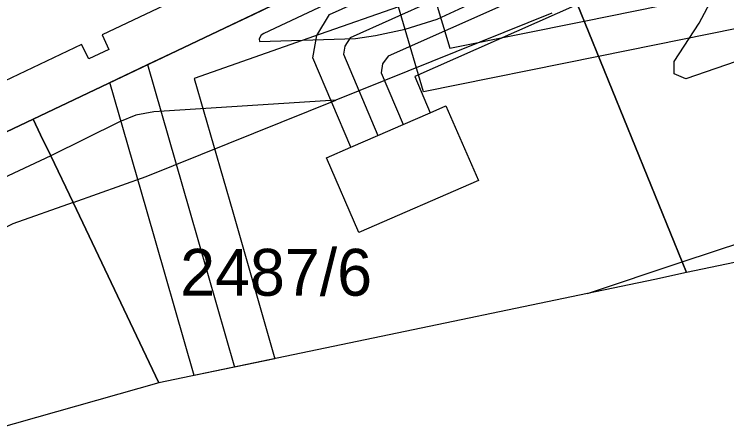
# Model space of a CAD drawing. Extents: x -263423 to -261326, y -1240067 to -1237864.
# Drawn here: x -262308.96 to -262278.59, y -1239890.08 to -1239872.35 of the extents above; entities that cross this region are included whole.
import ezdxf

# ---------------------------------------------------------------- set-up
doc = ezdxf.new("R2010")
doc.units = 0
for name, color, linetype in [('body_kn', 7, 'Continuous'), ('katuz_linie', 7, 'Continuous'), ('kladpar_druhypozemkov', 7, 'Continuous'), ('kladpar_hranice', 7, 'Continuous'), ('kladpar_parcelnecisla', 7, 'Continuous'), ('kladpar_plochy', 7, 'Continuous'), ('tarchy_linie', 7, 'Continuous'), ('zappar_hrandruhpozemk', 7, 'Continuous'), ('zuob_linie', 7, 'Continuous'), ('zuob_plochy', 7, 'Continuous')]:
    doc.layers.add(name, color=color, linetype=linetype)

msp = doc.modelspace()

# ---------------------------------------------------------------- linework, layer by layer
at = {"layer": 'body_kn'}
for p, q in [((-262295.52, -1239872.36), (-262295.52, -1239872.36)), ((-262290.94, -1239872.56), (-262290.94, -1239872.56)), ((-262284.67, -1239872.64), (-262284.67, -1239872.64)), ((-262279.77, -1239872.73), (-262279.77, -1239872.73)), ((-262298.32, -1239873.17), (-262298.32, -1239873.17)), ((-262292.3, -1239872.99), (-262292.3, -1239872.99)), ((-262305.22, -1239873.23), (-262305.22, -1239873.23)), ((-262298.53, -1239873.4), (-262298.53, -1239873.4)), ((-262298.44, -1239873.24), (-262298.44, -1239873.24)), ((-262296.07, -1239873.26), (-262296.07, -1239873.26)), ((-262295.92, -1239873.2), (-262295.92, -1239873.2)), ((-262294.65, -1239873.35), (-262294.65, -1239873.35)), ((-262294.42, -1239873.38), (-262294.42, -1239873.38)), ((-262294.42, -1239873.38), (-262294.42, -1239873.38)), ((-262293.57, -1239873.26), (-262293.57, -1239873.26)), ((-262306.1, -1239873.64), (-262306.1, -1239873.64)), ((-262298.51, -1239873.52), (-262298.51, -1239873.52)), ((-262294.87, -1239873.71), (-262294.87, -1239873.71)), ((-262304.93, -1239873.85), (-262304.93, -1239873.85)), ((-262294.93, -1239874.06), (-262294.93, -1239874.06)), ((-262290.4, -1239873.8), (-262290.4, -1239873.8)), ((-262305.79, -1239874.25), (-262305.79, -1239874.25)), ((-262296.23, -1239874.21), (-262296.23, -1239874.21)), ((-262293.03, -1239874.14), (-262293.03, -1239874.14)), ((-262284.06, -1239874.15), (-262284.06, -1239874.15)), ((-262280.83, -1239874.37), (-262280.83, -1239874.37)), ((-262303.28, -1239874.5), (-262303.28, -1239874.5)), ((-262303.28, -1239874.5), (-262303.28, -1239874.5)), ((-262293.27, -1239874.47), (-262293.27, -1239874.47)), ((-262293.32, -1239874.85), (-262293.32, -1239874.85)), ((-262280.83, -1239874.89), (-262280.83, -1239874.89)), ((-262304.89, -1239875.26), (-262304.89, -1239875.26)), ((-262301.29, -1239875.09), (-262301.29, -1239875.09)), ((-262291.89, -1239875.01), (-262291.89, -1239875.01)), ((-262280.33, -1239875.11), (-262280.33, -1239875.11)), ((-262291.52, -1239875.66), (-262291.52, -1239875.66)), ((-262295.25, -1239876.02), (-262295.25, -1239876.02)), ((-262303.02, -1239876.51), (-262303.02, -1239876.51)), ((-262290.56, -1239876.26), (-262290.56, -1239876.26)), ((-262308.16, -1239876.82), (-262308.16, -1239876.82)), ((-262308.16, -1239876.82), (-262308.16, -1239876.82)), ((-262303.78, -1239876.65), (-262303.78, -1239876.65)), ((-262291.24, -1239876.55), (-262291.24, -1239876.55)), ((-262304.48, -1239876.94), (-262304.48, -1239876.94)), ((-262292.39, -1239877.05), (-262292.39, -1239877.05)), ((-262307.85, -1239877.49), (-262307.85, -1239877.49)), ((-262293.47, -1239877.52), (-262293.47, -1239877.52)), ((-262294.62, -1239878.02), (-262294.62, -1239878.02)), ((-262307.41, -1239878.39), (-262307.41, -1239878.39)), ((-262307.41, -1239878.39), (-262307.41, -1239878.39)), ((-262295.66, -1239878.47), (-262295.66, -1239878.47)), ((-262295.66, -1239878.47), (-262295.66, -1239878.47)), ((-262303.34, -1239879.28), (-262303.34, -1239879.28)), ((-262289.18, -1239879.45), (-262289.18, -1239879.45)), ((-262289.18, -1239879.45), (-262289.18, -1239879.45)), ((-262306.46, -1239880.38), (-262306.46, -1239880.38)), ((-262306.46, -1239880.38), (-262306.46, -1239880.38)), ((-262303.33, -1239880.68), (-262303.33, -1239880.68)), ((-262301.49, -1239880.73), (-262301.49, -1239880.73)), ((-262299.65, -1239880.78), (-262299.65, -1239880.78)), ((-262294.28, -1239881.66), (-262294.28, -1239881.66)), ((-262294.28, -1239881.66), (-262294.28, -1239881.66)), ((-262280.49, -1239882.92), (-262280.49, -1239882.92)), ((-262280.49, -1239882.92), (-262280.49, -1239882.92)), ((-262280.31, -1239883.37), (-262280.31, -1239883.37)), ((-262281.65, -1239883.67), (-262281.65, -1239883.67)), ((-262284.52, -1239884.26), (-262284.52, -1239884.26)), ((-262284.52, -1239884.26), (-262284.52, -1239884.26)), ((-262297.85, -1239887.05), (-262297.85, -1239887.05)), ((-262299.57, -1239887.41), (-262299.57, -1239887.41)), ((-262301.29, -1239887.76), (-262301.29, -1239887.76)), ((-262302.8, -1239888.08), (-262302.8, -1239888.08))]:
    msp.add_line(p, q, dxfattribs=at)
at = {"layer": 'katuz_linie'}
msp.add_lwpolyline([(-262252.4, -1239877.52), (-262257.62, -1239878.61), (-262265.31, -1239880.22), (-262266.88, -1239880.55), (-262271.85, -1239881.6), (-262280.31, -1239883.37), (-262281.65, -1239883.67), (-262284.52, -1239884.26), (-262302.8, -1239888.08), (-262345.69, -1239900.23)], dxfattribs=at)
at = {"layer": 'kladpar_druhypozemkov'}
msp.add_line((-262297.23, -1239882.84), (-262297.23, -1239882.84), dxfattribs=at)
at = {"layer": 'kladpar_hranice'}
for points in [[(-262296.42, -1239871.24), (-262297.94, -1239871.96), (-262308.16, -1239876.82), (-262313.62, -1239879.41), (-262314.31, -1239877.97), (-262314.47, -1239877.64), (-262328.52, -1239848.02), (-262327.71, -1239847.63), (-262333.72, -1239834.98)], [(-262252.4, -1239877.52), (-262257.62, -1239878.61), (-262265.31, -1239880.22), (-262266.88, -1239880.55), (-262271.85, -1239881.6), (-262280.31, -1239883.37), (-262280.49, -1239882.92), (-262284.97, -1239871.9), (-262285.12, -1239871.52), (-262285.97, -1239869.35), (-262283.59, -1239868.87), (-262283.55, -1239868.86), (-262283.2, -1239868.78), (-262277.34, -1239867.45), (-262271.84, -1239866.21), (-262270.53, -1239865.91), (-262267.22, -1239865.11), (-262259.98, -1239863.39), (-262257.69, -1239862.86), (-262257.52, -1239862.82), (-262255.02, -1239862.23), (-262253.55, -1239861.92), (-262252, -1239861.6)], [(-262285.97, -1239869.35), (-262285.12, -1239871.52), (-262284.97, -1239871.9), (-262280.49, -1239882.92), (-262280.31, -1239883.37), (-262281.65, -1239883.67), (-262284.52, -1239884.26), (-262302.8, -1239888.08), (-262306.46, -1239880.38), (-262307.41, -1239878.39), (-262307.85, -1239877.49), (-262308.16, -1239876.82), (-262297.94, -1239871.96), (-262296.42, -1239871.24), (-262296.32, -1239871.61), (-262293.87, -1239871.07), (-262287.43, -1239869.65), (-262286.6, -1239869.48), (-262285.97, -1239869.35)], [(-262308.16, -1239876.82), (-262307.85, -1239877.49), (-262307.41, -1239878.39), (-262306.46, -1239880.38), (-262302.8, -1239888.08), (-262345.69, -1239900.23)], [(-262343.74, -1239893.71), (-262313.62, -1239879.41), (-262308.16, -1239876.82)]]:
    msp.add_lwpolyline(points, dxfattribs=at)
at = {"layer": 'kladpar_plochy'}
for points in [[(-262303.65, -1239836.2), (-262293.77, -1239857.07), (-262292.1, -1239860.61), (-262291.4, -1239863.04), (-262291.52, -1239865.56), (-262291.09, -1239866.47), (-262290.91, -1239866.85), (-262292.2, -1239867.47), (-262293.7, -1239869.5), (-262295.78, -1239870.94), (-262296.42, -1239871.24), (-262297.94, -1239871.96), (-262308.16, -1239876.82), (-262313.62, -1239879.41), (-262314.31, -1239877.97), (-262314.47, -1239877.64), (-262328.52, -1239848.02), (-262327.71, -1239847.63), (-262333.72, -1239834.98)], [(-262252.4, -1239877.52), (-262257.62, -1239878.61), (-262265.31, -1239880.22), (-262266.88, -1239880.55), (-262271.85, -1239881.6), (-262280.31, -1239883.37), (-262280.49, -1239882.92), (-262284.97, -1239871.9), (-262285.12, -1239871.52), (-262285.97, -1239869.35), (-262283.59, -1239868.87), (-262283.55, -1239868.86), (-262283.2, -1239868.78), (-262277.34, -1239867.45), (-262271.84, -1239866.21), (-262270.53, -1239865.91), (-262267.22, -1239865.11), (-262259.98, -1239863.39), (-262257.69, -1239862.86), (-262257.52, -1239862.82), (-262255.02, -1239862.23), (-262253.55, -1239861.92), (-262252, -1239861.6)], [(-262343.74, -1239893.71), (-262313.62, -1239879.41), (-262308.16, -1239876.82), (-262307.85, -1239877.49), (-262307.41, -1239878.39), (-262306.46, -1239880.38), (-262302.8, -1239888.08), (-262345.69, -1239900.23)]]:
    msp.add_lwpolyline(points, dxfattribs=at)
msp.add_lwpolyline([(-262285.97, -1239869.35), (-262285.12, -1239871.52), (-262284.97, -1239871.9), (-262280.49, -1239882.92), (-262280.31, -1239883.37), (-262281.65, -1239883.67), (-262284.52, -1239884.26), (-262302.8, -1239888.08), (-262306.46, -1239880.38), (-262307.41, -1239878.39), (-262307.85, -1239877.49), (-262308.16, -1239876.82), (-262297.94, -1239871.96), (-262296.42, -1239871.24), (-262296.32, -1239871.61), (-262293.87, -1239871.07), (-262287.43, -1239869.65), (-262286.6, -1239869.48)], close=True, dxfattribs=at)
at = {"layer": 'tarchy_linie'}
for points in [[(-262299.38, -1239815.66), (-262296.77, -1239821.52), (-262291.41, -1239833.71), (-262276.95, -1239866.99), (-262293.03, -1239874.14), (-262293.27, -1239874.47), (-262293.32, -1239874.85), (-262292.39, -1239877.05)], [(-262300.6, -1239816.18), (-262297.99, -1239822.12), (-262292.64, -1239834.39), (-262278.66, -1239866.17), (-262294.65, -1239873.35), (-262294.87, -1239873.71), (-262294.93, -1239874.06), (-262293.47, -1239877.52)], [(-262269.87, -1239871.27), (-262284.06, -1239874.15), (-262291.52, -1239875.66), (-262292.59, -1239872.03), (-262295.92, -1239873.2), (-262301.29, -1239875.09), (-262299.65, -1239880.78), (-262297.85, -1239887.05), (-262299.57, -1239887.41), (-262301.29, -1239887.76), (-262303.33, -1239880.68), (-262304.89, -1239875.26), (-262303.28, -1239874.5), (-262298.73, -1239872.34), (-262297.94, -1239871.96), (-262296.42, -1239871.24), (-262295.78, -1239870.94), (-262293.7, -1239869.5), (-262292.91, -1239868.43), (-262292.14, -1239868.16), (-262284.46, -1239865.64), (-262283.85, -1239864.33), (-262301.32, -1239826)], [(-262290.26, -1239833.21), (-262275.29, -1239867.64), (-262291.89, -1239875.01), (-262291.24, -1239876.55), (-262290.56, -1239876.26), (-262289.18, -1239879.45), (-262294.28, -1239881.66), (-262295.66, -1239878.47), (-262294.62, -1239878.02), (-262296.23, -1239874.21), (-262296.07, -1239873.26), (-262295.52, -1239872.36), (-262280.31, -1239865.53), (-262293.79, -1239834.9)], [(-262291.58, -1239869.82), (-262291.37, -1239870.52), (-262290.4, -1239873.8), (-262284.67, -1239872.64), (-262208.58, -1239857.2), (-262156.69, -1239845.88)], [(-262303.28, -1239874.5), (-262301.49, -1239880.73), (-262299.57, -1239887.41)]]:
    msp.add_lwpolyline(points, dxfattribs=at)
at = {"layer": 'zappar_hrandruhpozemk'}
for p, q in [((-262279.77, -1239872.73), (-262278.38, -1239870.11)), ((-262290.94, -1239872.56), (-262289.64, -1239871.96)), ((-262280.83, -1239874.37), (-262279.77, -1239872.73)), ((-262306.1, -1239873.64), (-262312.45, -1239876.66)), ((-262307.41, -1239878.39), (-262347.01, -1239896.87)), ((-262294.28, -1239881.66), (-262295.66, -1239878.47)), ((-262289.18, -1239879.45), (-262294.28, -1239881.66)), ((-262280.49, -1239882.92), (-262272.28, -1239880.19)), ((-262284.52, -1239884.26), (-262280.49, -1239882.92))]:
    msp.add_line(p, q, dxfattribs=at)
for points in [[(-262293.82, -1239866.33), (-262294.33, -1239867.21), (-262295, -1239867.99), (-262295.71, -1239868.72), (-262296.6, -1239869.23), (-262297.95, -1239869.86), (-262297.72, -1239870.41), (-262298.57, -1239870.81), (-262298.88, -1239870.22), (-262305.22, -1239873.23), (-262304.93, -1239873.85), (-262305.79, -1239874.25), (-262306.1, -1239873.64)], [(-262293.87, -1239871.07), (-262298.32, -1239873.17), (-262298.44, -1239873.24), (-262298.53, -1239873.4), (-262298.51, -1239873.52), (-262294.42, -1239873.38)], [(-262286.04, -1239872.31), (-262295.25, -1239876.02), (-262303.02, -1239876.51)], [(-262294.42, -1239873.38), (-262293.57, -1239873.26), (-262292.3, -1239872.99), (-262290.94, -1239872.56)], [(-262274.76, -1239873.19), (-262280.33, -1239875.11), (-262280.83, -1239874.89), (-262280.83, -1239874.37)], [(-262306.46, -1239880.38), (-262303.34, -1239879.28), (-262295.25, -1239876.02)], [(-262303.02, -1239876.51), (-262303.78, -1239876.65), (-262304.48, -1239876.94), (-262307.41, -1239878.39)], [(-262295.66, -1239878.47), (-262294.62, -1239878.02), (-262293.47, -1239877.52), (-262292.39, -1239877.05), (-262291.24, -1239876.55), (-262290.56, -1239876.26), (-262289.18, -1239879.45)], [(-262306.46, -1239880.38), (-262309.02, -1239881.29), (-262322.46, -1239888.08)]]:
    msp.add_lwpolyline(points, dxfattribs=at)
at = {"layer": 'zuob_linie'}
msp.add_lwpolyline([(-262252.4, -1239877.52), (-262257.62, -1239878.61), (-262265.31, -1239880.22), (-262266.88, -1239880.55), (-262271.85, -1239881.6), (-262280.31, -1239883.37), (-262281.65, -1239883.67), (-262284.52, -1239884.26), (-262302.8, -1239888.08), (-262345.69, -1239900.23)], dxfattribs=at)
at = {"layer": 'zuob_plochy'}
msp.add_lwpolyline([(-262252.4, -1239877.52), (-262257.62, -1239878.61), (-262265.31, -1239880.22), (-262266.88, -1239880.55), (-262271.85, -1239881.6), (-262280.31, -1239883.37), (-262281.65, -1239883.67), (-262284.52, -1239884.26), (-262302.8, -1239888.08), (-262345.69, -1239900.23)], dxfattribs=at)

# ---------------------------------------------------------------- texts
at = {"layer": 'kladpar_parcelnecisla'}
msp.add_text('2487/6', height=2, dxfattribs=at).set_placement((-262301.891, -1239884.36))

doc.saveas('drawing.dxf')
